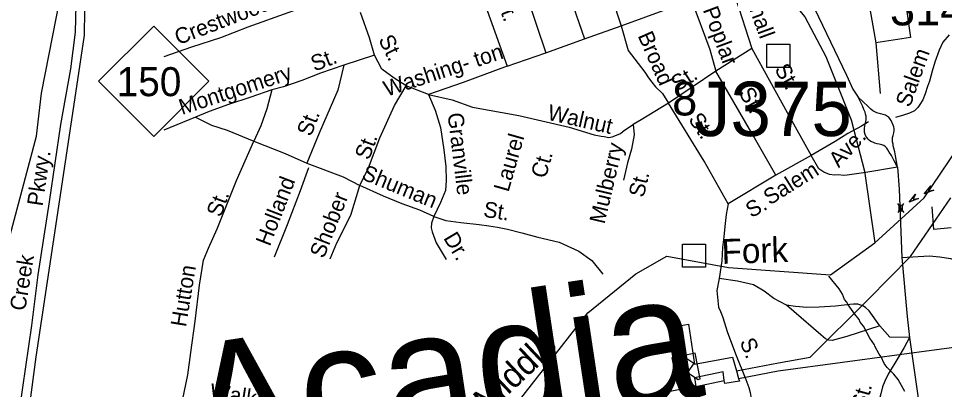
# Model space of a CAD drawing. Extents: x 1553981 to 1780076, y 812965 to 996873.
# Drawn here: x 1632965 to 1633663, y 847325 to 847604 of the extents above; entities that cross this region are included whole.
import ezdxf

# ---------------------------------------------------------------- set-up
doc = ezdxf.new("R2010")
doc.units = 0
for name, color, linetype in [('Exist Cultural Educational Facility High CELL', 7, 'Continuous'), ('Exist Hydrographic Creek Single Shore', 7, 'Continuous'), ('Exist Hydrographic Creek Single Shore Label', 7, 'Continuous'), ('Exist Hydrographic Misc Water Feature', 7, 'Continuous'), ('Exist Road Non-System Structure Non-Sys Other CELL', 7, 'Continuous'), ('Exist Road Non-System Structure Non-Sys Other Number Label', 7, 'Continuous'), ('Exist Road Non-System Type 51 Label', 7, 'Continuous'), ('Exist Road Primary NC Shield Number Label', 7, 'Continuous'), ('Exist Road Primary NC UnDivided 4 Lane Attributed', 7, 'Continuous'), ('Exist Road Secondary Structure Standard Bridge Attributed CELL', 7, 'Continuous'), ('Exist Road Secondary Structure Standard Bridge Number Label', 7, 'Continuous'), ('Exist Road Secondary Type 51 Attributed', 7, 'Continuous'), ('Exist Road Secondary Type 51 Divided Attributed', 7, 'Continuous'), ('Exist Road Secondary Type 51 Undivided 4 Lane Attributed', 7, 'Continuous'), ('Exist Utilities Electrical Power Plant CELL', 7, 'Continuous'), ('Exist Utilities Electrical Transmission Line', 7, 'Continuous'), ('Map Preparation Border County Name Lower Right Label', 7, 'Continuous'), ('Map Preparation Border Division and District Label', 7, 'Continuous')]:
    doc.layers.add(name, color=color, linetype=linetype)

msp = doc.modelspace()

# ---------------------------------------------------------------- linework, layer by layer
at = {"layer": 'Exist Cultural Educational Facility High CELL'}
for p, q in [((1633627.78, 847464.71), (1633628.77, 847463.39)), ((1633628.91, 847459.24), (1633627.99, 847457.87)), ((1633630.15, 847463.43), (1633630.27, 847459.28)), ((1633632.46, 847464.84), (1633631.54, 847463.47)), ((1633631.65, 847459.31), (1633632.64, 847458))]:
    msp.add_line(p, q, dxfattribs=at)
msp.add_lwpolyline([(1633628.77, 847463.39), (1633628.89, 847459.24), (1633631.65, 847459.31), (1633631.54, 847463.47)], close=True, dxfattribs=at)
at = {"layer": 'Exist Hydrographic Creek Single Shore'}
for points in [[(1632954.7, 847424.72), (1632978.79, 847515.57), (1632982.45, 847548.08), (1632993.93, 847605.56), (1633002.04, 847648.22), (1632997.98, 847686.66), (1632971.49, 847723.36), (1632904.71, 847823.91)], [(1633542.09, 847624.53), (1633558.1, 847605.44), (1633573.77, 847575.51), (1633593, 847527.75), (1633602.97, 847489.27), (1633610.8, 847435.1)], [(1633453.91, 847425.16), (1633500.42, 847416.57), (1633577.33, 847410.87), (1633610.8, 847435.1), (1633648.04, 847469.09), (1633722.84, 847579.82), (1633733.36, 847597.48)], [(1633299.11, 847271.57), (1633327.58, 847296.92), (1633394.31, 847382.36), (1633430.68, 847411.78), (1633453.91, 847425.16)]]:
    msp.add_lwpolyline(points, dxfattribs=at)
at = {"layer": 'Exist Hydrographic Misc Water Feature'}
msp.add_lwpolyline([(1633633.49, 847322.99), (1633628.3, 847332.02), (1633625.08, 847336.05), (1633620.12, 847341.09), (1633617.89, 847344.1), (1633615.43, 847349.11), (1633613.94, 847351.13), (1633610.74, 847357.14), (1633610.5, 847358.15), (1633607.04, 847363.17), (1633602.12, 847372.21), (1633599.63, 847375.22), (1633598.9, 847377.23), (1633595.68, 847381.25), (1633590.74, 847388.29), (1633589.75, 847390.29), (1633588.02, 847392.3), (1633586.3, 847396.32), (1633583.83, 847400.33), (1633576.11, 847409.95)], dxfattribs=at)
at = {"layer": 'Exist Road Non-System Structure Non-Sys Other CELL'}
for points in [[(1633529.43, 847584.83), (1633546.8, 847584.83), (1633546.8, 847567.45), (1633529.43, 847567.45)], [(1633465.85, 847434.09), (1633483.22, 847434.09), (1633483.22, 847416.7), (1633465.85, 847416.7)]]:
    msp.add_lwpolyline(points, close=True, dxfattribs=at)
at = {"layer": 'Exist Road Non-System Type 51 Label'}
msp.add_lwpolyline([(1633218.13, 847626.24), (1633202.07, 847621.23), (1633168.9, 847608.75), (1633138.03, 847597.72), (1633117.44, 847589.78), (1633095.58, 847582.62), (1633074.75, 847575.44)], dxfattribs=at)
at = {"layer": 'Exist Road Primary NC UnDivided 4 Lane Attributed'}
for points in [[(1633011.61, 847832.79), (1633009.34, 847827.58), (1633007.08, 847820.02), (1633005.48, 847808.28), (1633005.37, 847803.81), (1633005.32, 847793.78), (1633005.51, 847788.51), (1633005.8, 847780.79), (1633005.52, 847736.53), (1633007.67, 847678.15), (1633008.97, 847635.18), (1633007.95, 847594), (1633004.38, 847566.27), (1632996.96, 847524.47), (1632988.37, 847466.08), (1632979.71, 847410.92), (1632975.11, 847372.78), (1632965.98, 847310.54), (1632964.11, 847289.64)], [(1632988.13, 847020.71), (1632987.16, 847032.13), (1632983.14, 847082.3), (1632980.78, 847107.61), (1632979.43, 847125.5), (1632977.74, 847152.59), (1632975.38, 847181.96), (1632972.14, 847227.55), (1632971.03, 847243.67), (1632971, 847269.38), (1632971.52, 847288.95), (1632973.25, 847309.23), (1632978.45, 847349.14), (1633009.15, 847552.9), (1633015.04, 847591.8), (1633016.22, 847684.91), (1633011.32, 847786.71)]]:
    msp.add_lwpolyline(points, dxfattribs=at)
at = {"layer": 'Exist Road Secondary Structure Standard Bridge Attributed CELL'}
for points in [[(1633655.21, 847474.78), (1633648.05, 847472.19), (1633652.96, 847478.01), (1633651.17, 847474.37)], [(1633643.74, 847468.5), (1633636.58, 847465.9), (1633641.48, 847471.73), (1633639.7, 847468.08)]]:
    msp.add_lwpolyline(points, close=True, dxfattribs=at)
at = {"layer": 'Exist Road Secondary Type 51 Attributed'}
msp.add_lwpolyline([(1633631.09, 847424.01), (1633651.63, 847425.39), (1633659.79, 847424.6), (1633667.94, 847423.23), (1633672.27, 847421.85), (1633679.83, 847419.49), (1633687.79, 847415.46), (1633693.69, 847412.42), (1633699.59, 847408.09), (1633704.5, 847403.77), (1633709.42, 847398.46), (1633715.31, 847392.66), (1633722.58, 847384.8), (1633749.41, 847351.88), (1633766.61, 847330.95), (1633778.21, 847319.15)], dxfattribs=at)
at = {"layer": 'Exist Road Secondary Type 51 Divided Attributed'}
for points in [[(1633627.8, 847492.18), (1633626.42, 847500.73), (1633625.86, 847503.68), (1633625.21, 847506.61), (1633624.69, 847508.26), (1633624.48, 847509.47), (1633624.14, 847511.21), (1633623.97, 847512.78), (1633624.14, 847514.47), (1633624.55, 847516.1), (1633625.01, 847518.08), (1633625.25, 847519.59), (1633625.25, 847521.04), (1633625.07, 847522.5), (1633624.61, 847523.84), (1633623.91, 847525.7), (1633623.15, 847527.27), (1633622.45, 847528.43), (1633621.21, 847529.89), (1633620.3, 847530.46), (1633618.82, 847531.35), (1633616.96, 847531.99), (1633615.07, 847532.43), (1633613.38, 847532.85), (1633612.33, 847533.2), (1633611.17, 847533.61), (1633609.31, 847534.54), (1633607.74, 847535.99), (1633605.7, 847537.86), (1633598.24, 847544.94)], [(1633627.8, 847492.18), (1633625.45, 847496.94), (1633623.27, 847500.95), (1633621.66, 847503.58), (1633620.55, 847505.33), (1633619.85, 847506.38), (1633618.79, 847507.5), (1633617.46, 847508.42), (1633616.05, 847509.05), (1633614.16, 847509.4), (1633612.47, 847509.76), (1633610.72, 847510.24), (1633609.17, 847510.94), (1633607.77, 847511.65), (1633606.7, 847512.32), (1633605.65, 847513.31), (1633604.75, 847514.45), (1633604.06, 847515.52), (1633603.56, 847516.91), (1633603.1, 847518.61), (1633603, 847519.79), (1633603, 847521.68), (1633603.44, 847524.56), (1633603.98, 847526.46), (1633604.26, 847528.07), (1633604.35, 847529.42), (1633604.16, 847530.7), (1633603.82, 847532.04), (1633603.44, 847533.56), (1633602.54, 847535.65), (1633601.39, 847538.41), (1633599.87, 847541.56), (1633598.24, 847544.94)]]:
    msp.add_lwpolyline(points, dxfattribs=at)
at = {"layer": 'Exist Road Secondary Type 51 Undivided 4 Lane Attributed'}
for points in [[(1633522.79, 847795.39), (1633533.89, 847713.78), (1633542.55, 847671.83), (1633545.43, 847662.32), (1633553.78, 847637.03), (1633565.3, 847611.88), (1633589.42, 847561.67), (1633594.2, 847551.01), (1633598.24, 847544.94)], [(1633627.8, 847492.18), (1633629.18, 847475.57), (1633631.09, 847424.01)]]:
    msp.add_lwpolyline(points, dxfattribs=at)
at = {"layer": 'Exist Utilities Electrical Power Plant CELL'}
for points in [[(1633470.57, 847330.86), (1633461.72, 847336.72), (1633466.5, 847343.6), (1633459.02, 847348.63), (1633457.75, 847348.41), (1633461.5, 847329.08)], [(1633465.9, 847349.99), (1633474.2, 847344.43), (1633469.47, 847337.46), (1633477.5, 847332.18), (1633478.97, 847332.46), (1633475.23, 847351.8)]]:
    msp.add_lwpolyline(points, close=True, dxfattribs=at)
at = {"layer": 'Exist Utilities Electrical Transmission Line'}
for p, q in [((1633506.37, 847338.64), (1633508.03, 847332.85)), ((1633463.96, 847324.67), (1633462.98, 847330.56)), ((1633475.74, 847326.78), (1633497.27, 847331.24))]:
    msp.add_line(p, q, dxfattribs=at)
for points in [[(1633506.37, 847338.64), (1633538.11, 847344.62), (1633562.13, 847348.81), (1633605.92, 847392.75), (1633637.57, 847424.84), (1633668.1, 847468.95)], [(1633462.98, 847330.56), (1633456.56, 847371.27), (1633470.34, 847373.84), (1633474.7, 847343.53), (1633503.5, 847348.93), (1633506.37, 847338.64)], [(1633508.03, 847332.85), (1633537.84, 847338.72), (1633586.39, 847345.09), (1633653.46, 847354.23), (1633708.52, 847361.52), (1633753.57, 847367.71), (1633775.32, 847369.92), (1633827.69, 847362.25), (1633902.98, 847349.79), (1633966.55, 847338.97), (1633983.25, 847336.25), (1634034.74, 847318.32)], [(1633497.27, 847331.24), (1633496.35, 847337.77), (1633474.82, 847333.28), (1633475.74, 847326.78)], [(1633508.03, 847332.85), (1633508.76, 847330.84), (1633497.75, 847328.98), (1633497.27, 847331.24)], [(1633475.74, 847326.78), (1633475.95, 847323.77), (1633464.44, 847322.16), (1633463.96, 847324.67)], [(1633368.04, 847306.15), (1633394.34, 847310.57), (1633435.92, 847319.28), (1633463.96, 847324.67)]]:
    msp.add_lwpolyline(points, dxfattribs=at)
at = {"layer": 'Map Preparation Border County Name Lower Right Label'}
for p, q in [((1633396.56, 847669.87), (1633419.45, 847598.64)), ((1633367.7, 847659.16), (1633391.81, 847588.97)), ((1633339.98, 847646.48), (1633362.66, 847578.45)), ((1633308.51, 847638.01), (1633333.51, 847568.41)), ((1633503.41, 847627.6), (1633518.04, 847581.53)), ((1633603.85, 847629.78), (1633611.49, 847585.93)), ((1633419.45, 847598.64), (1633472.47, 847618.04)), ((1633391.81, 847588.97), (1633419.45, 847598.64)), ((1633362.66, 847578.45), (1633391.81, 847588.97)), ((1633611.49, 847585.93), (1633614.68, 847547.64)), ((1633333.51, 847568.41), (1633362.66, 847578.45)), ((1633518.04, 847581.53), (1633491, 847564.54)), ((1633233.47, 847576.72), (1633210.5, 847569.16)), ((1633491, 847564.54), (1633455.11, 847540.48)), ((1633274.26, 847546.89), (1633257.48, 847553.45)), ((1633098.55, 847529.87), (1633074.65, 847519.96)), ((1633562.79, 847500.89), (1633536.03, 847486.07)), ((1633536.03, 847486.07), (1633500.19, 847464.55)), ((1633653.66, 847462.29), (1633654.89, 847445.28)), ((1633668.39, 847446.31), (1633654.89, 847445.28))]:
    msp.add_line(p, q, dxfattribs=at)
for points in [[(1633629.47, 847640.27), (1633634.5, 847613.07), (1633637.58, 847589.92), (1633611.49, 847585.93)], [(1633472.47, 847618.04), (1633486.28, 847580.9), (1633491, 847564.54)], [(1633233.47, 847576.72), (1633229.7, 847589.63), (1633223.09, 847608.84)], [(1633419.45, 847598.64), (1633424.93, 847580.07), (1633437.26, 847563.84), (1633440.09, 847559.59), (1633442.66, 847556.16), (1633445.36, 847552.63), (1633450.69, 847547.74), (1633455.11, 847540.48)], [(1633666.81, 847591.84), (1633662.16, 847586.45), (1633659.36, 847580.48), (1633656.06, 847571.35), (1633653.99, 847564.64), (1633652.1, 847557.06), (1633650.57, 847553.07), (1633648.84, 847547.46), (1633646.98, 847542.95), (1633644.65, 847539.37), (1633643.09, 847537.04), (1633640.75, 847534.74), (1633636.98, 847532.77), (1633632.47, 847531.31), (1633626.46, 847529.63)], [(1633518.04, 847581.53), (1633544.63, 847533.41), (1633562.79, 847500.89)], [(1633257.48, 847553.45), (1633248.38, 847559.18), (1633239.08, 847566.11), (1633233.47, 847576.72)], [(1633210.5, 847569.16), (1633192.83, 847563.03), (1633178.76, 847557.49), (1633165.01, 847552.75), (1633156.24, 847550.38)], [(1633210.5, 847569.16), (1633205.98, 847550.24), (1633191.76, 847517.84), (1633182.63, 847495.17)], [(1633333.51, 847568.41), (1633300.54, 847555.97), (1633274.26, 847546.89)], [(1633536.03, 847486.07), (1633517.92, 847517.85), (1633491, 847564.54)], [(1633156.24, 847550.38), (1633140.27, 847544.95), (1633123.45, 847539.46), (1633108.87, 847534.22), (1633098.55, 847529.87)], [(1633156.24, 847550.38), (1633152.32, 847536.05), (1633147.88, 847523.38), (1633142.67, 847511.86)], [(1633222.58, 847478.28), (1633229.14, 847491.55), (1633237.48, 847514.41), (1633248.69, 847538.7), (1633257.48, 847553.45)], [(1633274.26, 847546.89), (1633279.42, 847535.14), (1633283.45, 847522.08), (1633285.72, 847505.32), (1633287.26, 847492.56), (1633287.59, 847482.05), (1633286.99, 847474.58), (1633283.36, 847465.62), (1633278.19, 847454.97)], [(1633274.26, 847546.89), (1633292.01, 847543.02), (1633307.43, 847537.35), (1633342.42, 847531.13), (1633380.38, 847522.29), (1633399.19, 847516.48), (1633404.42, 847515.67), (1633406.78, 847515.18), (1633410.27, 847514.66), (1633412.71, 847515.05), (1633416.13, 847516.4), (1633419.13, 847517.61), (1633421.01, 847519.3), (1633424.38, 847521.48), (1633428.6, 847524.38)], [(1633455.11, 847540.48), (1633434.61, 847527.92), (1633428.6, 847524.38), (1633429.36, 847516.46)], [(1633500.19, 847464.55), (1633482.03, 847496.59), (1633455.11, 847540.48)], [(1633098.55, 847529.87), (1633110.57, 847523.83), (1633122.49, 847520.01), (1633142.67, 847511.86)], [(1633605.9, 847526.31), (1633600.65, 847523.08), (1633590.5, 847517.63), (1633580.95, 847511.41), (1633562.79, 847500.89)], [(1633429.36, 847516.46), (1633427.37, 847505.68), (1633424.29, 847495.46), (1633421.17, 847482.25)], [(1633088.85, 847316.33), (1633092.94, 847335.54), (1633095.14, 847352.54), (1633098.29, 847376.16), (1633101.73, 847403.09), (1633104.57, 847421.99), (1633108.34, 847431.12), (1633114.95, 847445.61), (1633129.43, 847482.14), (1633142.67, 847511.86)], [(1633142.67, 847511.86), (1633166.27, 847502.41), (1633182.63, 847495.17)], [(1633627.8, 847492.18), (1633604.08, 847488.08), (1633589.84, 847486.2), (1633587.08, 847485.98), (1633583.34, 847486.5), (1633580.47, 847486.07), (1633576.64, 847486.55), (1633572.34, 847488.46), (1633568.52, 847490.85), (1633562.79, 847500.89)], [(1633182.63, 847495.17), (1633209.99, 847484.9), (1633222.58, 847478.28)], [(1633183.86, 847491.61), (1633177.6, 847474.22), (1633167.73, 847448.63), (1633157.85, 847424.3)], [(1633200.23, 847422.93), (1633205.27, 847435.21), (1633215.66, 847456), (1633222.58, 847478.28)], [(1633278.19, 847454.97), (1633267.78, 847459.86), (1633254.37, 847464.56), (1633240.46, 847470.27), (1633222.58, 847478.28)], [(1633500.19, 847464.55), (1633498.76, 847456.43), (1633497.8, 847447.34), (1633496.84, 847439.69), (1633495.89, 847431.56), (1633495.41, 847421.52), (1633493.5, 847408.13)], [(1633278.19, 847454.97), (1633276.46, 847450.06), (1633276.39, 847446.43), (1633277.01, 847443.49), (1633280.14, 847435.2), (1633287.69, 847422.59)], [(1633278.19, 847454.97), (1633287.38, 847451.84), (1633298.58, 847450.34), (1633312.43, 847448.98), (1633319.67, 847447.91), (1633326.4, 847446.85), (1633333.87, 847445.3), (1633344.6, 847442.7), (1633356.81, 847439.33), (1633372.83, 847435.6), (1633387.6, 847428.91), (1633397.52, 847421.75), (1633405.76, 847411.53)], [(1633631.09, 847424.01), (1633635.07, 847379.46), (1633636.84, 847363.69)], [(1633493.5, 847408.13), (1633491.59, 847399.05), (1633493.02, 847386.62), (1633494.45, 847383.27), (1633495.94, 847379.45), (1633497.38, 847374.91), (1633499.54, 847368.14), (1633505.78, 847351.31), (1633513.46, 847331.94), (1633515.74, 847326.04), (1633516.82, 847322.37), (1633517.28, 847319.13), (1633518.83, 847306.84)], [(1633544.07, 847388.2), (1633534.64, 847393.09), (1633527.43, 847398.57), (1633519.3, 847403.35), (1633507.36, 847406.22), (1633493.5, 847408.13)], [(1633614.54, 847372.63), (1633606.46, 847383.75), (1633603.76, 847386.31), (1633601.79, 847387.58), (1633598.04, 847388.88), (1633594.81, 847388.94), (1633591.81, 847388.73), (1633581.02, 847387.4), (1633568.78, 847386.57), (1633559.54, 847386.23), (1633554.05, 847386.8), (1633551.05, 847387.11), (1633544.07, 847388.2)], [(1633614.54, 847372.63), (1633589.69, 847364.51), (1633578.65, 847361.43), (1633576.2, 847361.78), (1633573.67, 847362.76), (1633569.96, 847365.81), (1633549.73, 847383.38), (1633544.07, 847388.2)], [(1633636.84, 847363.69), (1633622.15, 847364.03), (1633614.54, 847372.63)], [(1633636.84, 847363.69), (1633632.94, 847356.07), (1633628.16, 847348.1), (1633620.72, 847336.04), (1633618.42, 847330.73), (1633616.65, 847326.47), (1633615.23, 847321.33), (1633613.82, 847315.84), (1633610.63, 847305.21), (1633602.84, 847277.81), (1633597.34, 847256.01), (1633596.28, 847250.52), (1633595.75, 847243.61), (1633596.11, 847238.11), (1633598.58, 847228.83)], [(1633636.84, 847363.69), (1633647.11, 847291.56), (1633650.66, 847260.73), (1633652.96, 847235.38)]]:
    msp.add_lwpolyline(points, dxfattribs=at)
at = {"layer": 'Map Preparation Border Division and District Label'}
msp.add_lwpolyline([(1633025.54, 847556.93), (1633067.17, 847598.55), (1633108.79, 847556.93), (1633067.17, 847515.3)], close=True, dxfattribs=at)

# ---------------------------------------------------------------- texts
at = {"layer": 'Exist Hydrographic Creek Single Shore Label'}
for s, rotation, p in [('Fork', 1.75826, (1633495.48, 847419.19)), ('Middle', 43.29626, (1633319.05, 847305.78))]:
    msp.add_text(s, height=18.75, rotation=rotation, dxfattribs=at).set_placement(p)
at = {"layer": 'Exist Road Non-System Structure Non-Sys Other Number Label'}
msp.add_text('J375', height=41.01, dxfattribs=at).set_placement((1633474.54, 847515.62))
at = {"layer": 'Exist Road Non-System Type 51 Label'}
for s, height, rotation, p in [('Marshall', 11.875, 290.07313, (1633503.88, 847644.48)), ('Crestwood', 11.875, 21.07374, (1633085.67, 847584.13)), ('St.', 11.875, 290.38625, (1633324.83, 847619.11)), ('Poplar', 11.875, 290.37068, (1633480.96, 847610.87)), ('St.', 11.875, 296.25323, (1633236.25, 847588.5)), ('Broad', 11.875, 293.81065, (1633431.79, 847591.36)), ('St.', 11.875, 20.96024, (1633188.3, 847564.16)), ('Washing- ton', 11.875, 18.17359, (1633242.79, 847545.25)), ('Salem', 11.875, 70.35274, (1633637.27, 847536.72)), ('St.', 11.875, 299.44561, (1633534.8, 847566.15)), ('Montgomery', 11.875, 18.06662, (1633088.43, 847531.46)), ('St.', 11.875, 32.65294, (1633461.93, 847548.93)), ('St.', 11.875, 299.36336, (1633507.83, 847548.32)), ('Walnut', 11.875, 347.11361, (1633363.28, 847528.11)), ('St.', 11.875, 68.89141, (1633185.66, 847514.67)), ('Granville', 11.875, 276.88879, (1633288.62, 847532.59)), ('St.', 11.875, 303.57749, (1633469.76, 847528.36)), ('St.', 11.875, 69.95653, (1633229.49, 847496.92)), ('Laurel', 11.875, 74.06599, (1633334.54, 847472.85)), ('Ave.', 11.875, 47.30243, (1633583.58, 847491.22)), ('Mulberry', 11.875, 76.71906, (1633406.95, 847448.8)), ('Pkwy.', 11.875, 81.53516, (1632983.26, 847462.29)), ('Ct.', 11.875, 74.06599, (1633362.6, 847483.06)), ('Shuman', 11.875, 337.69039, (1633223.08, 847483.39)), ('Salem', 11.875, 32.07133, (1633531.52, 847463.18)), ('St.', 11.875, 76.71906, (1633436.5, 847468.72)), ('Holland', 11.875, 68.89889, (1633154.69, 847431.94)), ('Shober', 11.875, 68.59974, (1633195.37, 847422.76)), ('St.', 11.875, 69.84621, (1633117.68, 847453.82)), ('St.', 11.875, 351.03365, (1633315.12, 847454.86)), ('S.', 11.875, 29.48408, (1633517.64, 847453.58)), ('Dr.', 11.875, 300.90508, (1633285.18, 847438.76)), ('Creek', 11.875, 80.81321, (1632970.2, 847383.31)), ('Hutton', 11.875, 80.6628, (1633091.44, 847371.2)), ('Acadia', 95, 8.56941, (1633099.61, 847262.31)), ('S.', 11.875, 291.64582, (1633508.68, 847360.67)), ('Walker', 11.875, 351.3639, (1633108.85, 847317.43)), ('St.', 11.875, 74.49534, (1633603.7, 847308.89))]:
    msp.add_text(s, height=height, rotation=rotation, dxfattribs=at).set_placement(p)
at = {"layer": 'Exist Road Primary NC Shield Number Label'}
msp.add_text('150', height=21.875, dxfattribs=at).set_placement((1633039.18, 847545.71))
at = {"layer": 'Exist Road Secondary Structure Standard Bridge Number Label'}
for s, height, p in [('314', 25.426, (1633622.22, 847599.09)), ('8', 25.43, (1633457.98, 847531.17))]:
    msp.add_text(s, height=height, dxfattribs=at).set_placement(p)

doc.saveas('drawing.dxf')
